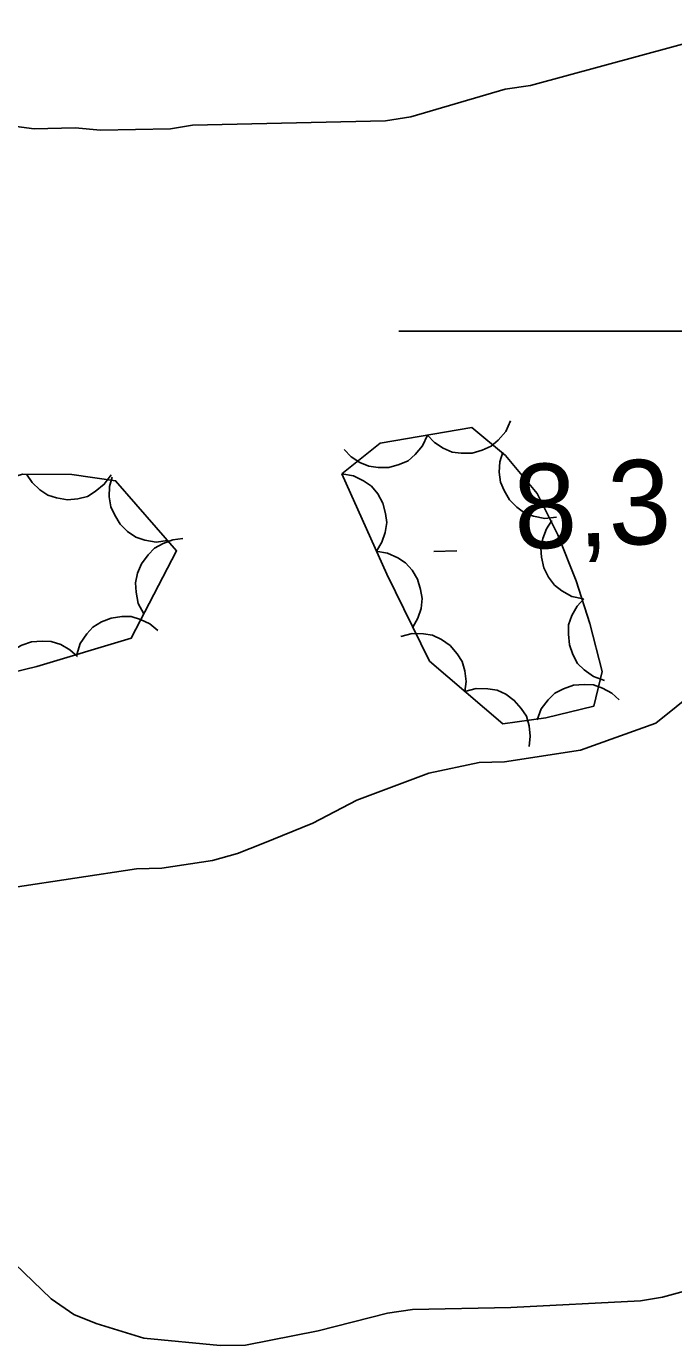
# Model space of a CAD drawing. Extents: x 336540 to 340074, y 5572036 to 5573747.
# Drawn here: x 337976.78 to 337999.76, y 5573563.96 to 5573610.83 of the extents above; entities that cross this region are included whole.
import ezdxf

# ---------------------------------------------------------------- set-up
doc = ezdxf.new("R2010")
doc.units = 0
for name, color, linetype in [('Niveau 2', 7, 'Continuous'), ('Niveau 3', 7, 'Continuous'), ('Niveau 44', 7, 'Continuous'), ('Niveau 61', 7, 'Continuous')]:
    doc.layers.add(name, color=color, linetype=linetype)

msp = doc.modelspace()

# ---------------------------------------------------------------- linework, layer by layer
at = {"layer": 'Niveau 2'}
for points in [[(337974.9, 5573607.48), (337977.05, 5573607.19), (337978.51, 5573607.23), (337979.41, 5573607.14), (337981.89, 5573607.19), (337982.67, 5573607.32), (337989.53, 5573607.48), (337990.43, 5573607.62), (337993.78, 5573608.6), (337994.68, 5573608.73), (338002.39, 5573610.83)], [(338000.57, 5573587.23), (337999.13, 5573586.07), (337996.45, 5573585.11), (337993.76, 5573584.7), (337992.86, 5573584.68), (337991.07, 5573584.3)], [(337991.07, 5573584.3), (337988.51, 5573583.34), (337986.95, 5573582.52), (337985.17, 5573581.8), (337984.27, 5573581.44), (337983.38, 5573581.19), (337981.59, 5573580.92), (337980.69, 5573580.9), (337976.31, 5573580.24)], [(337975.7, 5573567.49), (337977.66, 5573565.62), (337978.46, 5573565.07), (337979.25, 5573564.75), (337980.95, 5573564.23), (337983.66, 5573563.96), (337984.56, 5573563.98), (337987.14, 5573564.49), (337989.6, 5573565.11), (337990.49, 5573565.24), (337993.98, 5573565.32), (337998.59, 5573565.55), (337999.37, 5573565.68), (338002.05, 5573566.42)]]:
    msp.add_lwpolyline(points, dxfattribs=at)
at = {"layer": 'Niveau 3'}
msp.add_line((337991.25, 5573592.17), (337992.06, 5573592.2), dxfattribs=at)
at = {"layer": 'Niveau 44'}
for points in [[(337993.97, 5573596.82), (337993.8, 5573596.44), (337993.53, 5573596.13), (337993.28, 5573595.91), (337992.96, 5573595.77), (337992.61, 5573595.67), (337992.22, 5573595.67), (337991.9, 5573595.7), (337991.58, 5573595.85), (337991.27, 5573596.05), (337991.02, 5573596.31)], [(337987.98, 5573594.93), (337989.58, 5573591.37), (337991.09, 5573588.28), (337993.7, 5573586.05), (337995.22, 5573586.26), (337996.93, 5573586.68), (337997.22, 5573587.91), (337996.79, 5573589.61), (337996.3, 5573591.13), (337995.65, 5573592.76), (337994.91, 5573594.23), (337993.79, 5573595.58), (337992.6, 5573596.58), (337989.34, 5573596.02), (337987.98, 5573594.93)], [(337991.02, 5573596.31), (337990.84, 5573595.93), (337990.58, 5573595.62), (337990.33, 5573595.4), (337990.01, 5573595.26), (337989.65, 5573595.16), (337989.27, 5573595.16), (337988.94, 5573595.2), (337988.62, 5573595.34), (337988.31, 5573595.54), (337988.06, 5573595.8)], [(337965.87, 5573593.28), (337966.89, 5573591.88), (337968.14, 5573590.82), (337969.66, 5573589.94), (337972.37, 5573587.97), (337973.78, 5573587.27), (337977.14, 5573588.09), (337980.5, 5573589.09), (337982.11, 5573592.2), (337979.94, 5573594.69), (337978.39, 5573594.91), (337976.64, 5573594.92), (337975.05, 5573594.43), (337973.46, 5573593.69), (337971.95, 5573593.56), (337969.22, 5573595.66), (337967.97, 5573596.03), (337965.87, 5573593.28)], [(337995.6, 5573593.39), (337995.19, 5573593.35), (337994.79, 5573593.43), (337994.48, 5573593.54), (337994.19, 5573593.75), (337993.93, 5573594.01), (337993.74, 5573594.34), (337993.61, 5573594.64), (337993.57, 5573594.99), (337993.59, 5573595.36), (337993.69, 5573595.7)], [(337979.78, 5573594.9), (337979.54, 5573594.56), (337979.22, 5573594.3), (337978.94, 5573594.13), (337978.6, 5573594.04), (337978.23, 5573594.01), (337977.85, 5573594.08), (337977.54, 5573594.17), (337977.25, 5573594.37), (337976.98, 5573594.62), (337976.78, 5573594.92)], [(337981.79, 5573592.56), (337981.38, 5573592.51), (337980.98, 5573592.58), (337980.66, 5573592.68), (337980.37, 5573592.88), (337980.11, 5573593.14), (337979.91, 5573593.46), (337979.77, 5573593.76), (337979.72, 5573594.11), (337979.73, 5573594.48), (337979.82, 5573594.82)], [(337987.98, 5573594.93), (337988.39, 5573594.86), (337988.75, 5573594.68), (337989.03, 5573594.49), (337989.25, 5573594.22), (337989.43, 5573593.89), (337989.53, 5573593.52), (337989.57, 5573593.2), (337989.52, 5573592.85), (337989.4, 5573592.5), (337989.21, 5573592.19)], [(337996.55, 5573590.49), (337996.15, 5573590.58), (337995.79, 5573590.78), (337995.53, 5573590.98), (337995.32, 5573591.26), (337995.15, 5573591.59), (337995.07, 5573591.97), (337995.04, 5573592.29), (337995.11, 5573592.64), (337995.24, 5573592.98), (337995.44, 5573593.28)], [(337980.95, 5573589.96), (337980.75, 5573590.33), (337980.67, 5573590.73), (337980.65, 5573591.06), (337980.72, 5573591.4), (337980.86, 5573591.74), (337981.1, 5573592.05), (337981.32, 5573592.29), (337981.63, 5573592.46), (337981.97, 5573592.59), (337982.33, 5573592.63)], [(337989.18, 5573592.18), (337989.6, 5573592.12), (337989.97, 5573591.95), (337990.24, 5573591.77), (337990.47, 5573591.51), (337990.66, 5573591.19), (337990.77, 5573590.82), (337990.83, 5573590.5), (337990.79, 5573590.15), (337990.68, 5573589.8), (337990.5, 5573589.49)], [(337997.3, 5573587.59), (337996.91, 5573587.73), (337996.58, 5573587.97), (337996.35, 5573588.2), (337996.18, 5573588.51), (337996.06, 5573588.86), (337996.03, 5573589.24), (337996.03, 5573589.57), (337996.15, 5573589.9), (337996.33, 5573590.23), (337996.57, 5573590.49)], [(337978.57, 5573588.51), (337978.69, 5573588.91), (337978.92, 5573589.25), (337979.14, 5573589.49), (337979.44, 5573589.68), (337979.79, 5573589.81), (337980.17, 5573589.86), (337980.49, 5573589.86), (337980.83, 5573589.76), (337981.16, 5573589.6), (337981.44, 5573589.37)], [(337990.07, 5573589.15), (337990.47, 5573589.26), (337990.88, 5573589.25), (337991.2, 5573589.2), (337991.52, 5573589.05), (337991.82, 5573588.83), (337992.07, 5573588.54), (337992.25, 5573588.27), (337992.35, 5573587.93), (337992.39, 5573587.56), (337992.35, 5573587.2)], [(337975.67, 5573587.73), (337975.82, 5573588.12), (337976.06, 5573588.45), (337976.3, 5573588.68), (337976.61, 5573588.85), (337976.96, 5573588.97), (337977.34, 5573588.99), (337977.66, 5573588.98), (337978, 5573588.87), (337978.32, 5573588.68), (337978.59, 5573588.44)], [(337992.35, 5573587.2), (337992.75, 5573587.31), (337993.16, 5573587.3), (337993.49, 5573587.25), (337993.8, 5573587.1), (337994.1, 5573586.88), (337994.35, 5573586.59), (337994.53, 5573586.32), (337994.63, 5573585.98), (337994.67, 5573585.61), (337994.63, 5573585.25)], [(337994.92, 5573586.19), (337995.06, 5573586.58), (337995.31, 5573586.9), (337995.54, 5573587.14), (337995.85, 5573587.3), (337996.2, 5573587.42), (337996.58, 5573587.45), (337996.91, 5573587.44), (337997.24, 5573587.32), (337997.57, 5573587.14), (337997.83, 5573586.9)]]:
    msp.add_lwpolyline(points, dxfattribs=at)
at = {"layer": 'Niveau 61'}
msp.add_lwpolyline([(337990, 5573600), (338010, 5573600)], dxfattribs=at)

# ---------------------------------------------------------------- texts
at = {"layer": 'Niveau 3'}
msp.add_text('8,3    ', height=2.9999, rotation=2.2763, dxfattribs=at).set_placement((337994.14, 5573592.25))

doc.saveas('drawing.dxf')
